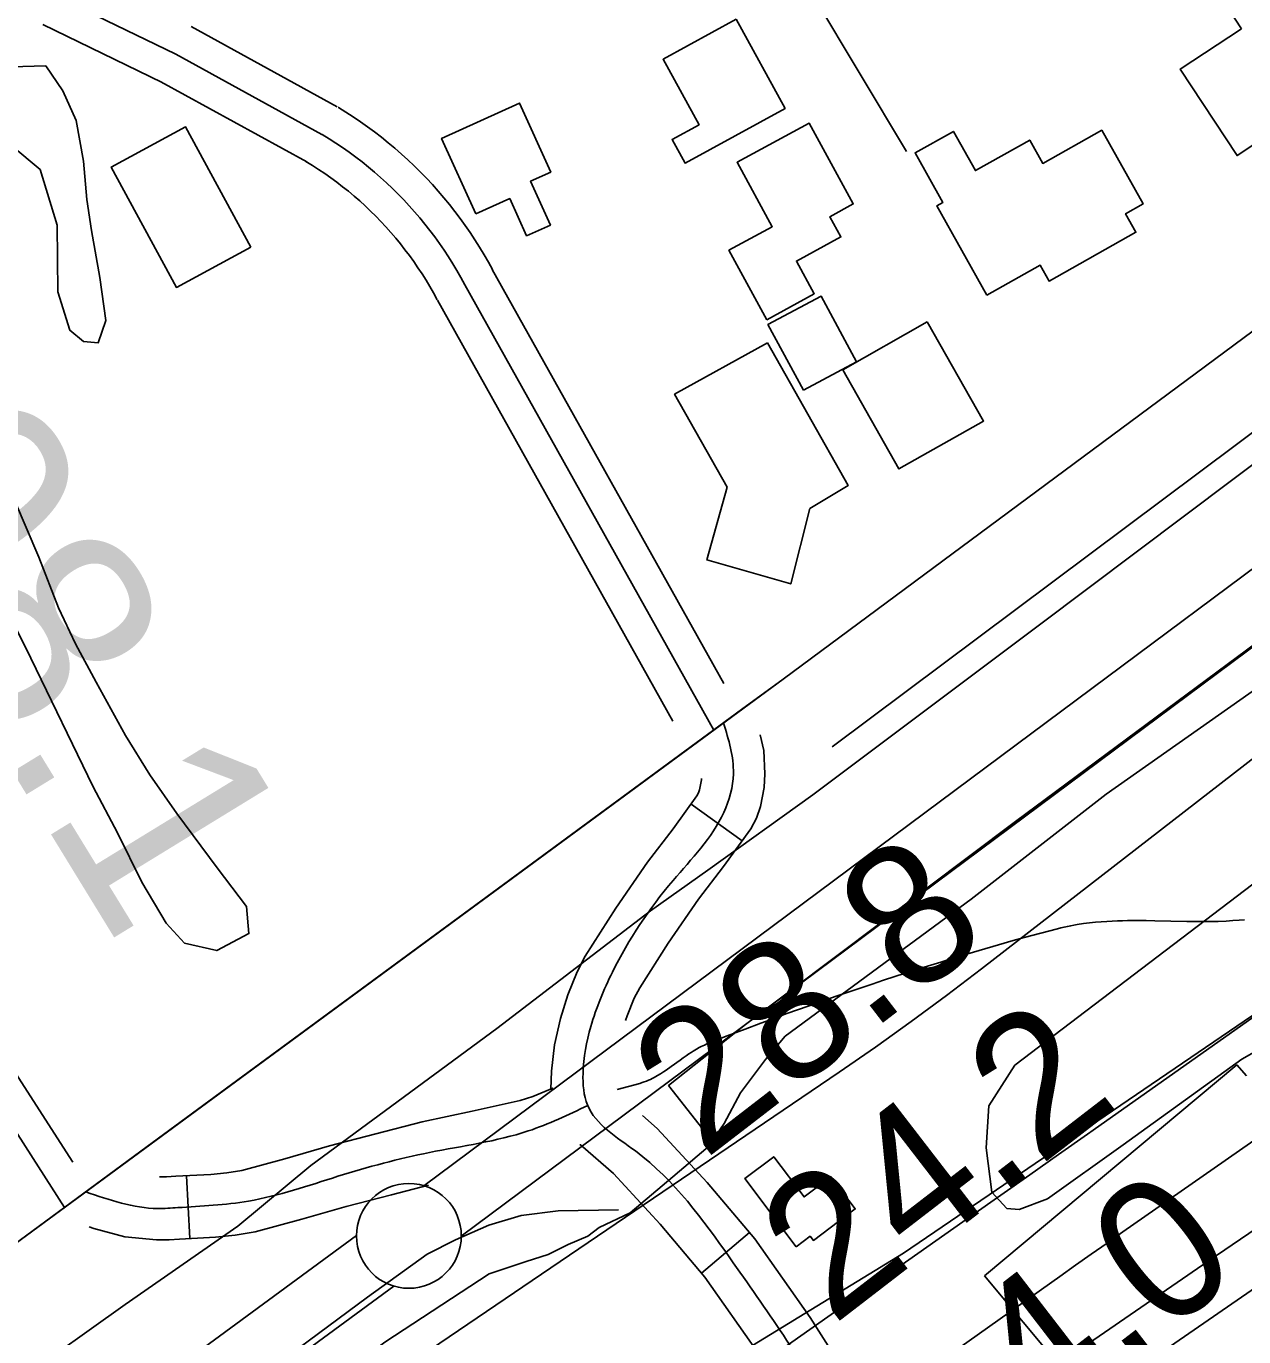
# Model space of a CAD drawing. Extents: x 3477039 to 3515015, y 546746 to 572297.
# Drawn here: x 3482058 to 3482639, y 559152 to 559777 of the extents above; entities that cross this region are included whole.
import ezdxf

# ---------------------------------------------------------------- set-up
doc = ezdxf.new("R2010")
doc.units = 0
for name, color, linetype in [('V-BLDG-OTLN', 7, 'Continuous'), ('V-FLOD-BASE', 7, 'Continuous'), ('V-LEVE-TOET', 7, 'Continuous'), ('V-RIVR-RANG', 7, 'Continuous'), ('V-ROAD-CNTR', 7, 'Continuous'), ('V-RRAP-FSHR', 7, 'Continuous'), ('V-RRAP-RVMT', 7, 'Continuous'), ('V-SITE-VEGE', 7, 'Continuous'), ('V-SURV-IDEN', 7, 'Continuous'), ('V-SURV-LINE', 7, 'Continuous'), ('V-TOPO-DPTH', 7, 'Continuous'), ('V-TOPO-MAJR', 7, 'Continuous'), ('V-TOPO-MINR', 7, 'Continuous'), ('V-TOPO-SHOR', 7, 'Continuous')]:
    doc.layers.add(name, color=color, linetype=linetype)

msp = doc.modelspace()

# ---------------------------------------------------------------- linework, layer by layer
at = {"layer": 'V-BLDG-OTLN'}
for points in [[(3482638.12, 559776.22), (3482625.28, 559795.74), (3482641.38, 559806.32), (3482681.33, 559745.58), (3482635.96, 559715.73), (3482608.86, 559756.97)], [(3482397.08, 559780.78), (3482420.38, 559738.21), (3482372.65, 559712.08), (3482366.47, 559723.37), (3482379.32, 559730.41), (3482362.2, 559761.68)], [(3482272.79, 559687.88), (3482256.52, 559723.92), (3482293.73, 559740.72), (3482308.58, 559707.82), (3482298.97, 559703.48), (3482308.42, 559682.55), (3482297.08, 559677.43), (3482289.05, 559695.22)], [(3482411.62, 559637.41), (3482393.57, 559670.52), (3482414.21, 559681.78), (3482397.46, 559712.49), (3482431.84, 559731.24), (3482452.91, 559692.62), (3482441.75, 559686.54), (3482446.99, 559676.93), (3482425.75, 559665.34), (3482434.25, 559649.75)], [(3482165.47, 559672.05), (3482130, 559652.83), (3482098.92, 559710.2), (3482134.39, 559729.41)], [(3482516.56, 559649.13), (3482492.67, 559691.7), (3482495.67, 559693.38), (3482482.4, 559717.01), (3482500.66, 559727.26), (3482511.14, 559708.57), (3482537.03, 559723.09), (3482543.27, 559711.98), (3482571.41, 559727.78), (3482591.13, 559692.64), (3482582.77, 559687.95), (3482587.75, 559679.09), (3482546.28, 559655.82), (3482542.02, 559663.42)], [(3482429.09, 559603.72), (3482412.2, 559635.05), (3482437.51, 559648.7), (3482454.4, 559617.37)], [(3482488.21, 559636.35), (3482515.01, 559589.05), (3482474.66, 559566.18), (3482447.85, 559613.48)], [(3482412.03, 559626.33), (3482450.49, 559558.35), (3482432.16, 559547.27), (3482423.09, 559511.39), (3482383.1, 559522.83), (3482392.75, 559557.53), (3482367.69, 559601.87)], [(3482425.64, 559195.15), (3482401.12, 559227.69), (3482414.94, 559238.1), (3482429.43, 559218.87), (3482442.25, 559228.53), (3482453.83, 559213.18), (3482433.85, 559198.12), (3482432.3, 559200.17)]]:
    msp.add_lwpolyline(points, close=True, dxfattribs=at)
at = {"layer": 'V-FLOD-BASE'}
for points in [[(3482382.9, 559248.95), (3482364.81, 559272.01), (3482401.47, 559301.2), (3482530.33, 559398.06), (3482669.47, 559501.21), (3482766.42, 559574.16), (3482900, 559673.34), (3483028.26, 559767.86), (3483135.83, 559846.03), (3483258.75, 559933.52), (3483358.02, 560002.33), (3483466.8, 560085.2), (3483528.89, 560136.58), (3483563.8, 560167.55), (3483599.28, 560196.16), (3483672.57, 560249.24), (3483768.92, 560321.6), (3483869.43, 560400.99), (3483974.66, 560480.94), (3484043.82, 560532.87), (3484090.52, 560567.88), (3484094.73, 560564.33)], [(3481233.99, 558444.88), (3481334.38, 558519.2), (3481448.57, 558601.81), (3481602.82, 558713.81), (3481735.21, 558810.06), (3481852.26, 558898.77), (3481988.8, 558999.11), (3482100.04, 559081.26), (3482221.21, 559171.11), (3482249.58, 559191.53), (3482263.15, 559198.51), (3482279.08, 559205.46), (3482294.41, 559210.08), (3482312.07, 559212.32), (3482340.9, 559212.73)]]:
    msp.add_lwpolyline(points, dxfattribs=at)
at = {"layer": 'V-LEVE-TOET'}
for points in [[(3484546.94, 561014.98), (3484410.93, 560904.04), (3484276.13, 560798.97), (3484222.12, 560759.59), (3484143.14, 560700.96), (3484017.83, 560608.78), (3483855.85, 560483.29), (3483732.83, 560381.68), (3483580.92, 560267.89), (3483437.86, 560159.35), (3483302.49, 560057.23), (3483187.26, 559976.75), (3483022.32, 559850.11), (3482873.36, 559739.25), (3482703.13, 559613.22), (3482541.75, 559491.84), (3482433.58, 559410.74), (3482383.44, 559374.85), (3482356.16, 559355.33), (3482282.85, 559299.3), (3482194.19, 559233.95), (3482159.39, 559205.01)], [(3482025.55, 558992.63), (3482136.7, 559079.02), (3482229.51, 559149.63), (3482279.13, 559182.27), (3482296.82, 559188.05), (3482307.43, 559191.51), (3482316.88, 559196.16), (3482326.31, 559200.22), (3482331.64, 559204.3), (3482346.39, 559211.27), (3482366.79, 559228.54), (3482383.65, 559242.81), (3482391.37, 559253.94), (3482399.11, 559268.6), (3482410.97, 559284.41), (3482420.46, 559295.53), (3482509.12, 559360.88), (3482573.56, 559411.07), (3482676.39, 559483.39), (3482761.47, 559542.29), (3482858.97, 559609.93), (3482947.64, 559676.45), (3483051.65, 559750.52), (3483162.16, 559827.5)], [(3482159.39, 559205.01), (3482105.55, 559167.63), (3481954.24, 559059.69), (3481794.1, 558944.59), (3481627.26, 558824.05), (3481466.89, 558704.06), (3481283.43, 558566.94), (3481233.52, 558529.57)]]:
    msp.add_lwpolyline(points, dxfattribs=at)
at = {"layer": 'V-ROAD-CNTR'}
for p, q in [((3482399.87, 559388.78), (3482375.53, 559406.32)), ((3482134.82, 559229.04), (3482136.44, 559199.08)), ((3482403.46, 559201.88), (3482380.54, 559182.52))]:
    msp.add_line(p, q, dxfattribs=at)
for points in [[(3483005.98, 559900.85), (3482419.41, 559465.93), (3482031.34, 559180.58), (3481456.71, 558757.38), (3481230.53, 558590.67)], [(3483005.98, 559900.85), (3482419.41, 559465.93), (3482399.64, 559451.39)], [(3482129.82, 559764.09), (3482072.81, 559791.67)], [(3482123.28, 559750.59), (3482066.28, 559778.17)], [(3482206.69, 559738.97), (3482137.04, 559777.24)], [(3482199.46, 559725.83), (3482129.82, 559764.09)], [(3482192.24, 559712.68), (3482122.59, 559750.94)], [(3482080.65, 559235.46), (3482054.53, 559275.99), (3481936.2, 559473.44), (3481810.67, 559698.69), (3481783.51, 559745.68)], [(3482076.69, 559213.92), (3482041.79, 559268.07), (3481923.21, 559465.93), (3481797.62, 559691.29), (3481770.52, 559738.18)], [(3482280.77, 559661.28), (3482278.85, 559664.79), (3482276.78, 559668.4), (3482274.64, 559671.96), (3482272.43, 559675.48), (3482270.14, 559678.95), (3482267.78, 559682.38), (3482265.35, 559685.75), (3482262.85, 559689.08), (3482260.28, 559692.35), (3482257.65, 559695.56), (3482254.95, 559698.72), (3482252.18, 559701.83), (3482249.35, 559704.87), (3482246.46, 559707.86), (3482243.5, 559710.79), (3482240.48, 559713.65), (3482237.41, 559716.45), (3482234.28, 559719.18), (3482231.09, 559721.85), (3482227.85, 559724.46), (3482224.55, 559726.99), (3482221.2, 559729.46), (3482217.8, 559731.85), (3482214.35, 559734.18), (3482210.86, 559736.43), (3482207.37, 559738.57), (3482207.17, 559738.7)], [(3482267.6, 559654.09), (3482265.76, 559657.47), (3482263.85, 559660.81), (3482261.86, 559664.11), (3482259.82, 559667.36), (3482257.7, 559670.57), (3482255.52, 559673.74), (3482253.27, 559676.86), (3482250.96, 559679.94), (3482248.58, 559682.96), (3482246.15, 559685.94), (3482243.65, 559688.86), (3482241.09, 559691.73), (3482238.47, 559694.55), (3482235.79, 559697.31), (3482233.06, 559700.02), (3482230.27, 559702.66), (3482227.42, 559705.25), (3482224.53, 559707.78), (3482221.58, 559710.25), (3482218.58, 559712.66), (3482215.53, 559715.01), (3482212.43, 559717.29), (3482209.29, 559719.5), (3482206.1, 559721.65), (3482202.87, 559723.73), (3482199.59, 559725.75), (3482199.46, 559725.83)], [(3482254.43, 559646.91), (3482252.66, 559650.15), (3482250.91, 559653.22), (3482249.09, 559656.25), (3482247.2, 559659.24), (3482245.26, 559662.19), (3482243.25, 559665.1), (3482241.19, 559667.97), (3482239.06, 559670.79), (3482236.88, 559673.57), (3482234.64, 559676.31), (3482232.35, 559678.99), (3482229.99, 559681.63), (3482227.59, 559684.22), (3482225.13, 559686.76), (3482222.62, 559689.24), (3482220.05, 559691.68), (3482217.44, 559694.06), (3482214.78, 559696.38), (3482212.07, 559698.65), (3482209.31, 559700.86), (3482206.51, 559703.02), (3482203.67, 559705.12), (3482200.78, 559707.15), (3482197.84, 559709.13), (3482194.87, 559711.04), (3482191.81, 559712.93), (3482191.76, 559712.96)], [(3482391.17, 559463.78), (3482280.69, 559661.41)], [(3482386.37, 559441.63), (3482267.6, 559654.09)], [(3482366.82, 559445.87), (3482254.51, 559646.77)], [(3482399.64, 559451.39), (3482113.06, 559240.67)], [(3482408.54, 559439.35), (3482410.16, 559431.88), (3482410.74, 559420.75), (3482410.37, 559414.29), (3482408.64, 559405.14), (3482406.65, 559399.65), (3482403.95, 559394.44), (3482391.06, 559376.56), (3482379.04, 559361), (3482364.66, 559340.03), (3482351, 559318.63), (3482348.38, 559313.68), (3482345, 559305.24), (3482344.31, 559303.05)], [(3482380.56, 559418.45), (3482380.53, 559417.96), (3482379.61, 559413.09), (3482379.11, 559411.7), (3482378.32, 559410.19), (3482367.02, 559394.51), (3482354.78, 559378.67), (3482339.64, 559356.59), (3482325.06, 559333.74), (3482321.12, 559326.3), (3482316.73, 559315.34), (3482313.16, 559304.01), (3482310.42, 559291.42), (3482309.01, 559278.94), (3482308.68, 559270.35)], [(3482340.29, 559270.2), (3482345.65, 559271.65), (3482351, 559273.09), (3482352.12, 559273.42), (3482353.19, 559273.78), (3482354.21, 559274.16), (3482355.18, 559274.57), (3482356.12, 559274.98), (3482357.01, 559275.42), (3482357.86, 559275.85), (3482359.49, 559276.76), (3482361, 559277.67), (3482362.39, 559278.56), (3482363.68, 559279.43), (3482366.08, 559281.12), (3482370.25, 559284.16), (3482371.82, 559285.3), (3482373.2, 559286.27), (3482374.41, 559287.1), (3482375.49, 559287.82), (3482376.44, 559288.42), (3482378.11, 559289.43), (3482379.39, 559290.15), (3482380.37, 559290.66), (3482381.85, 559291.37), (3482383.36, 559292.02), (3482388.21, 559293.94), (3482392.77, 559295.72), (3482401.33, 559299), (3482408.84, 559301.83), (3482415.42, 559304.26), (3482421.19, 559306.36), (3482431.32, 559309.98), (3482438.93, 559312.64), (3482444.66, 559314.62), (3482453.26, 559317.55), (3482461.89, 559320.45), (3482467.38, 559322.27), (3482477.69, 559325.62), (3482486.71, 559328.5), (3482494.61, 559330.96), (3482501.54, 559333.08), (3482507.6, 559334.91), (3482512.92, 559336.48), (3482522.23, 559339.18), (3482529.22, 559341.16), (3482534.47, 559342.62), (3482542.36, 559344.77), (3482550.26, 559346.86), (3482551.88, 559347.27), (3482553.48, 559347.64), (3482555.06, 559347.99), (3482556.61, 559348.3), (3482558.15, 559348.58), (3482559.66, 559348.84), (3482562.65, 559349.3), (3482565.56, 559349.67), (3482568.39, 559349.96), (3482571.14, 559350.2), (3482573.81, 559350.38), (3482576.4, 559350.52), (3482578.92, 559350.62), (3482581.36, 559350.69), (3482583.73, 559350.73), (3482588.33, 559350.75), (3482592.66, 559350.72), (3482596.72, 559350.65), (3482611.97, 559350.33), (3482617.68, 559350.27), (3482620.17, 559350.27), (3482622.51, 559350.29), (3482626.88, 559350.37), (3482630.7, 559350.52), (3482634.02, 559350.71), (3482636.93, 559350.93), (3482639.47, 559351.17)], [(3482121.95, 559228.41), (3482125.26, 559228.49), (3482129.78, 559228.77), (3482146.51, 559229.67), (3482154.07, 559230.35), (3482161.17, 559231.59), (3482181.81, 559237.13), (3482203.11, 559243.2), (3482225.11, 559248.95), (3482247.24, 559254.68), (3482271.06, 559259.86), (3482293.99, 559264.88), (3482300.05, 559266.77), (3482309.56, 559270.8), (3482308.68, 559270.35)], [(3482352.32, 559257.79), (3482359.42, 559251.59), (3482383.27, 559225.79), (3482405.91, 559198.98), (3482432.34, 559161.38), (3482456.71, 559123.08), (3482457.87, 559121.19)], [(3482322.53, 559243.74), (3482322.7, 559243.83)], [(3482322.7, 559243.83), (3482338.48, 559230.05), (3482360.79, 559205.92), (3482382.13, 559180.64), (3482407.4, 559144.69), (3482431.28, 559107.15), (3482433.89, 559102.93)], [(3482113.06, 559240.67), (3482031.34, 559180.58), (3481456.71, 558757.38), (3481230.53, 558590.67)], [(3482088.34, 559204.66), (3482090.56, 559203.82), (3482105.35, 559199.89), (3482120.57, 559198.37), (3482126.53, 559198.51), (3482131.51, 559198.82), (3482148.67, 559199.74), (3482158, 559200.59), (3482167.64, 559202.26), (3482189.81, 559208.22), (3482211.02, 559214.26), (3482232.66, 559219.92), (3482250.28, 559224.47)]]:
    msp.add_lwpolyline(points, dxfattribs=at)
for points in [[(3482390.98, 559445.02), (3482395.72, 559420.8), (3482391.14, 559402.31), (3482366.91, 559369.84), (3482338.03, 559326.19), (3482327.67, 559300.15), (3482323.98, 559277.8), (3482326.08, 559262.77), (3482348.95, 559240.82), (3482394.02, 559189.81), (3482443.99, 559115.12), (3482480.53, 559051.96)], [(3482326.34, 559262.53), (3482297.83, 559250.36), (3482250.72, 559240.08), (3482207.06, 559228.73), (3482164.4, 559216.93), (3482130.64, 559213.79), (3482121.15, 559213.39), (3482086.75, 559221.32)]]:
    msp.add_spline(points, degree=3, dxfattribs=at)
at = {"layer": 'V-RRAP-FSHR'}
msp.add_lwpolyline([(3481235.48, 558175.05), (3481260.44, 558193.17), (3481664.82, 558468.22), (3481750.09, 558561.29), (3481840.83, 558681.36), (3481906.36, 558774.63), (3482006.94, 558887.33), (3482130.17, 558983.54), (3482201, 559023.39), (3482476.91, 559192.12), (3482732.04, 559365.82), (3482809.31, 559398.49), (3482880.63, 559442.71), (3483189.69, 559671.45), (3483435.35, 559838.68), (3483794.69, 560115.65), (3484011.11, 560303.91), (3484237.01, 560525.16), (3484364.21, 560616.5), (3484735.59, 560876.45)], dxfattribs=at)
at = {"layer": 'V-RRAP-RVMT'}
for p, q in [((3482635.88, 559281.86), (3482515.52, 559181.3)), ((3482640.46, 559276.66), (3482635.88, 559281.86)), ((3482515.52, 559181.3), (3482588.81, 559093.44))]:
    msp.add_line(p, q, dxfattribs=at)
at = {"layer": 'V-SITE-VEGE'}
for points in [[(3482051.18, 559757.96), (3482067.66, 559758.44), (3482075.83, 559746.62), (3482082.22, 559732.45), (3482085.63, 559713), (3482087.28, 559694.74), (3482089.55, 559680.01), (3482093.53, 559657.61), (3482096.34, 559636.99), (3482092.75, 559626.41), (3482085.68, 559627.05), (3482079.24, 559632.38), (3482073.47, 559650.67), (3482073.08, 559682.46), (3482065, 559709.01), (3482051.53, 559720.28)], [(3482052.83, 559551.3), (3482064.44, 559524.15), (3482073.71, 559499.95), (3482081.84, 559482.83), (3482091.74, 559464.52), (3482105.71, 559439.11), (3482117.37, 559420.2), (3482130.2, 559401.87), (3482149.47, 559375.85), (3482163.49, 559357.51), (3482164.58, 559344.55), (3482149.23, 559336.41), (3482133.94, 559340.03), (3482125.17, 559349.51), (3482113.52, 559369.01), (3482101.89, 559392.63), (3482090.25, 559414.48), (3482060.61, 559475.9), (3482045.49, 559506.02)], [(3482711.52, 559326.45), (3482638.3, 559284.55), (3482581.56, 559243.71), (3482545.51, 559218.05), (3482531.95, 559212.84), (3482526.07, 559213.46), (3482519.06, 559221.16), (3482516.25, 559242.36), (3482517.55, 559262.35), (3482530.02, 559281.69), (3482643.53, 559368.06)]]:
    msp.add_lwpolyline(points, dxfattribs=at)
at = {"layer": 'V-SURV-LINE'}
for points in [[(3482247.99, 559224.26), (3483493.27, 560151.57)], [(3483511.21, 560127.52), (3482265.93, 559200.21)], [(3481233.8, 558478.89), (3482215.94, 559200.55)], [(3482233.72, 559176.38), (3481234, 558441.82)]]:
    msp.add_lwpolyline(points, dxfattribs=at)
msp.add_circle((3482240.93, 559200.3), 25, dxfattribs=at)
at = {"layer": 'V-TOPO-DPTH'}
msp.add_lwpolyline([(3483258.1, 559622.41), (3483216.13, 559593.39), (3483174.05, 559564.54), (3482656.95, 559212.01), (3482622.19, 559188.25), (3482587.48, 559164.42), (3482552.83, 559140.5), (3482518.22, 559116.51), (3482489.91, 559096.84), (3482441.22, 559062.92), (3482392.57, 559028.94), (3482343.99, 558994.86), (3482295.45, 558960.71), (3481776.79, 558595.08), (3481757.19, 558581.23), (3481737.62, 558567.35), (3481718.07, 558553.42), (3481698.55, 558539.47), (3481539.04, 558425.15), (3481447.68, 558359.17), (3481356.65, 558292.74), (3481266.12, 558225.64), (3481235.33, 558202.59)], dxfattribs=at)
at = {"layer": 'V-TOPO-MAJR'}
msp.add_lwpolyline([(3483072.88, 559760.79), (3482514.05, 559327.7), (3482497.36, 559315.01), (3482480.51, 559302.54), (3482463.43, 559290.38), (3482446.19, 559278.45), (3482033.89, 558998.63)], dxfattribs=at)
at = {"layer": 'V-TOPO-MINR'}
for points in [[(3483259.8, 559741.64), (3483208.08, 559704.3), (3483156.28, 559667.1), (3483104.33, 559630.09), (3483052.29, 559593.2), (3482564.64, 559248.91), (3482550.86, 559239.19), (3482537.09, 559229.48), (3482523.31, 559219.77), (3482509.52, 559210.07), (3482284.58, 559051.89), (3482184.91, 558982.18), (3482085.01, 558912.8), (3481984.76, 558843.93)], [(3483338.7, 559740.63), (3482809.58, 559362.63), (3482769.21, 559333.9), (3482728.79, 559305.26), (3482688.26, 559276.75), (3482647.67, 559248.34), (3482581.53, 559202.2), (3482573.97, 559196.91), (3482566.42, 559191.61), (3482558.88, 559186.29), (3482551.36, 559180.96), (3482378.46, 559058.14), (3482284.45, 558991.45), (3482190.38, 558924.84), (3482096.23, 558858.35), (3482002.01, 558791.94)], [(3483258.1, 559622.41), (3483216.13, 559593.39), (3483174.05, 559564.54), (3482656.95, 559212.01), (3482622.19, 559188.25), (3482587.48, 559164.42), (3482552.83, 559140.5), (3482518.22, 559116.51), (3482489.91, 559096.84), (3482441.22, 559062.92), (3482392.57, 559028.94), (3482343.99, 558994.86), (3482295.45, 558960.71), (3481776.79, 558595.08), (3481757.19, 558581.23), (3481737.62, 558567.35), (3481718.07, 558553.42), (3481698.55, 558539.47), (3481539.04, 558425.15), (3481447.68, 558359.17), (3481356.65, 558292.74), (3481266.12, 558225.64), (3481235.33, 558202.59)], [(3483264.81, 559603.21), (3483178.48, 559542.61), (3483091.97, 559482.27), (3483005.2, 559422.3), (3482918.24, 559362.6), (3482651.94, 559180.6), (3482626.81, 559163.34), (3482601.74, 559146), (3482576.75, 559128.54), (3482551.82, 559111.01), (3482210.17, 558869.51), (3482134.11, 558815.64), (3482058.12, 558761.67), (3481982.24, 558707.55), (3481906.42, 558653.33), (3481770.72, 558556.09), (3481762.81, 558550.41), (3481754.92, 558544.73), (3481747.03, 558539.03), (3481739.16, 558533.32), (3481235.52, 558167.5)]]:
    msp.add_lwpolyline(points, dxfattribs=at)
at = {"layer": 'V-TOPO-SHOR'}
for p, q in [((3483133.34, 559950.48), (3482442.81, 559433.57)), ((3482478.32, 559717.68), (3482430.97, 559796.6))]:
    msp.add_line(p, q, dxfattribs=at)

# ---------------------------------------------------------------- texts
at = {"layer": 'V-RIVR-RANG'}
for s, p in [('28.8', (3482381.65, 559236.16)), ('24.2', (3482442.9, 559157.11)), ('14.0', (3482501.84, 559076.28))]:
    msp.add_text(s, height=67, rotation=37.62833, dxfattribs=at).set_placement(p)
at = {"layer": 'V-SURV-IDEN'}
msp.add_text('4152+08.1', height=100, rotation=301.50416, dxfattribs=at).set_placement((3481771.49, 559879.24))

doc.saveas('drawing.dxf')
